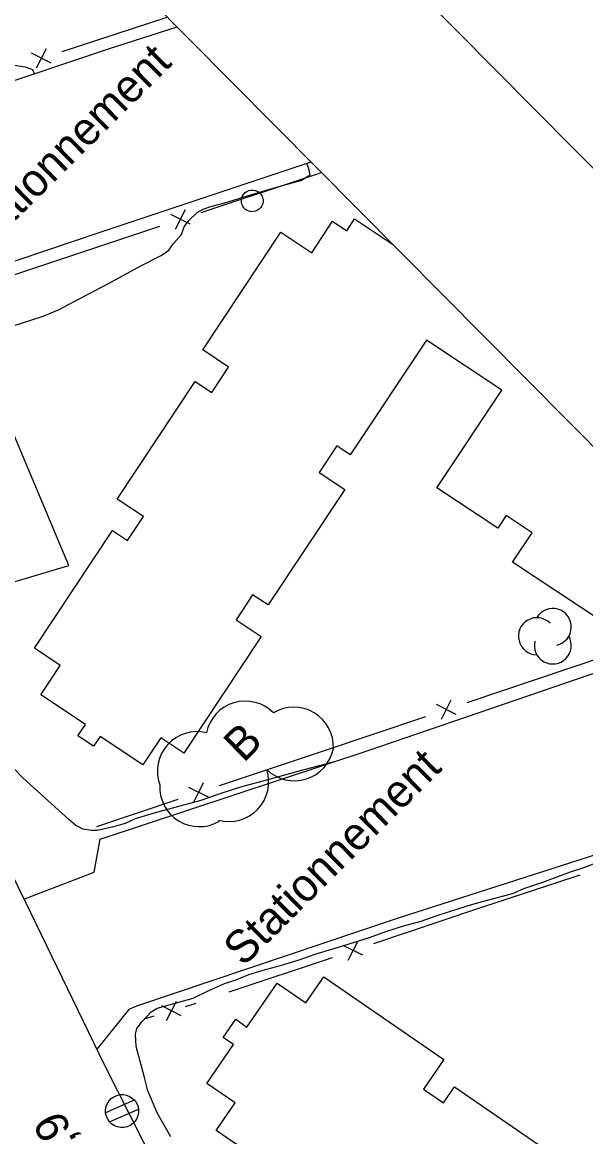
# Model space of a CAD drawing. Extents: x 381879 to 384696, y 5564785 to 5567594.
# Drawn here: x 383821.8 to 383873.6, y 5566686.3 to 5566788.7 of the extents above; entities that cross this region are included whole.
import ezdxf

# ---------------------------------------------------------------- set-up
doc = ezdxf.new("R2010")
doc.units = 0
for name, color, linetype in [('Niveau 2', 7, 'Continuous'), ('Niveau 21', 7, 'Continuous'), ('Niveau 3', 7, 'Continuous'), ('Niveau 31', 7, 'Continuous'), ('Niveau 36', 7, 'Continuous'), ('Niveau 37', 7, 'Continuous'), ('Niveau 44', 7, 'Continuous'), ('Niveau 52', 7, 'Continuous'), ('Niveau 60', 7, 'Continuous')]:
    doc.layers.add(name, color=color, linetype=linetype)

msp = doc.modelspace()

# ---------------------------------------------------------------- linework, layer by layer
at = {"layer": 'Niveau 2'}
for points in [[(383822.9, 5566783.96), (383822.76, 5566784.32), (383822.09, 5566784.56), (383820.65, 5566784.77), (383819.74, 5566784.78), (383817.41, 5566784.73), (383816.13, 5566784.64), (383814.88, 5566784.45), (383813.46, 5566784.09), (383810.97, 5566783.42), (383808.13, 5566782.58), (383805.97, 5566781.98), (383804.53, 5566781.71)], [(383842.57, 5566772.77), (383845.34, 5566773.6), (383847.37, 5566774.15), (383848.22, 5566774.68), (383848.12, 5566775.22), (383847.93, 5566775.71)], [(383837.85, 5566771.2), (383838.4, 5566771.52), (383839.11, 5566771.75), (383840.4, 5566772.09), (383842.57, 5566772.77)], [(383820.77, 5566760.75), (383823.71, 5566761.7), (383825.16, 5566762.31), (383826.54, 5566763.04), (383829.7, 5566764.69), (383832.66, 5566766.31), (383834.55, 5566767.27), (383835.25, 5566767.75), (383835.69, 5566768.35), (383836.42, 5566769.2), (383836.67, 5566769.89), (383837.04, 5566770.45), (383837.85, 5566771.2)], [(383850.34, 5566720.72), (383847.65, 5566720), (383844.56, 5566719.17), (383841.82, 5566718.43), (383840.03, 5566717.85), (383838.19, 5566717.21), (383836.58, 5566716.76), (383833.99, 5566716.06), (383832.15, 5566715.51), (383831.22, 5566715.1), (383830.17, 5566714.77), (383828.65, 5566714.43), (383828.13, 5566714.43), (383827.38, 5566714.58), (383826.7, 5566714.9), (383826.06, 5566715.45), (383824.44, 5566716.92), (383821.84, 5566719.29), (383820.95, 5566720.19)], [(383858.44, 5566706.11), (383859.89, 5566706.63), (383862.75, 5566707.56), (383864.06, 5566707.91), (383866.82, 5566708.67), (383867.88, 5566709.12), (383869.61, 5566709.71), (383872.17, 5566710.66), (383873.37, 5566711.03), (383874.9, 5566711.64), (383875.86, 5566712.02), (383877.15, 5566712.37), (383879.68, 5566713.07), (383882.41, 5566713.92), (383882.88, 5566714.26), (383883.01, 5566714.77), (383882.93, 5566715.02)], [(383835.44, 5566686.29), (383834.2, 5566688.46), (383833.33, 5566690.52), (383833.01, 5566691.74), (383832.26, 5566694.61), (383832.18, 5566695.74), (383832.32, 5566696.24), (383832.81, 5566696.9), (383833.61, 5566697.78), (383834.18, 5566698.12), (383834.72, 5566698.27), (383837.49, 5566699.03), (383838.87, 5566699.71), (383840.36, 5566700.38), (383841.43, 5566700.71), (383842.6, 5566701.23), (383843.9, 5566701.62), (383845.51, 5566702.05), (383847.21, 5566702.57), (383848.69, 5566703.09), (383850.93, 5566703.77), (383853.68, 5566704.61), (383855.19, 5566705.18), (383856.72, 5566705.65), (383858.44, 5566706.11)]]:
    msp.add_lwpolyline(points, dxfattribs=at)
at = {"layer": 'Niveau 21'}
msp.add_lwpolyline([(383791.81, 5566832.8), (383787.01, 5566831.22), (383781.1, 5566829.23), (383779.33, 5566828.36), (383777.97, 5566827.25), (383776.99, 5566826.12), (383776.21, 5566824.85), (383775.55, 5566823.76), (383775.09, 5566822.09), (383774.9, 5566820.07), (383775.27, 5566818.22), (383776.8, 5566814.22), (383781.48, 5566802.16), (383787.86, 5566785.86), (383798.14, 5566759.15), (383802.52, 5566747.76), (383804.01, 5566744.51), (383811.39, 5566729.65), (383822.03, 5566707.93), (383829.3, 5566692.96), (383837.77, 5566676.26)], dxfattribs=at)
at = {"layer": 'Niveau 31'}
for points in [[(383877.24, 5566732.21), (383866.83, 5566739.1), (383868.63, 5566741.8), (383866.26, 5566743.37), (383865.48, 5566742.2), (383859.88, 5566745.91), (383865.84, 5566754.89), (383858.92, 5566759.48), (383851.92, 5566748.94), (383850.67, 5566749.77), (383849.05, 5566747.32), (383851.41, 5566745.76), (383844.38, 5566735.16), (383842.95, 5566736.1), (383841.42, 5566733.79), (383843.72, 5566732.27), (383836.61, 5566721.56), (383834.51, 5566722.95), (383832.87, 5566720.47), (383828.93, 5566723.08), (383828.33, 5566722.18), (383826.9, 5566723.14), (383827.59, 5566724.18), (383823.48, 5566726.91), (383825.26, 5566729.6), (383822.9, 5566731.18), (383830.07, 5566741.99), (383831.45, 5566741.07), (383832.91, 5566743.28), (383830.5, 5566744.87), (383837.67, 5566755.68), (383839.2, 5566754.67), (383840.74, 5566757), (383838.37, 5566758.58), (383845.55, 5566769.41), (383848.38, 5566767.52), (383850.3, 5566770.41), (383851.59, 5566769.54), (383852.3, 5566770.62), (383855.8, 5566768.3)], [(383850.09, 5566679.68), (383839.59, 5566686.89), (383841.33, 5566689.42), (383838.73, 5566691.2), (383841.2, 5566694.79), (383840.25, 5566695.44), (383841.39, 5566697.1), (383842.42, 5566696.38), (383845.2, 5566700.42), (383847.83, 5566698.6), (383849.49, 5566701.01), (383860.53, 5566693.41), (383858.66, 5566690.68), (383860.48, 5566689.43), (383861.5, 5566690.91), (383872.11, 5566683.61)]]:
    msp.add_lwpolyline(points, dxfattribs=at)
at = {"layer": 'Niveau 36'}
for p, q in [((383832.07, 5566689.67), (383829.42, 5566688.5)), ((383829.81, 5566687.67), (383832.46, 5566688.84))]:
    msp.add_line(p, q, dxfattribs=at)
for centre, major_axis in [((383842.91, 5566772.28), (0.116, -0.993)), ((383830.95, 5566688.67), (-0.18, 1.51))]:
    msp.add_ellipse(centre, major_axis=major_axis, ratio=0.99999, dxfattribs=at)
at = {"layer": 'Niveau 37'}
for p, q in [((383825.44, 5566786), (383835.1, 5566789.16)), ((383824.43, 5566784.93), (383822.64, 5566785.84)), ((383823.08, 5566784.49), (383824, 5566786.28)), ((383838.21, 5566771.21), (383849.27, 5566774.88)), ((383837.21, 5566770.13), (383835.42, 5566771.03)), ((383835.86, 5566769.68), (383836.77, 5566771.48)), ((383820.37, 5566765.26), (383834.42, 5566769.95)), ((383826.07, 5566738.79), (383820.22, 5566752.72)), ((383821.14, 5566737.3), (383826.07, 5566738.79)), ((383872.12, 5566729.39), (383881.6, 5566732.57)), ((383862.65, 5566726.2), (383872.12, 5566729.39)), ((383860.31, 5566724.66), (383861.2, 5566726.46)), ((383861.65, 5566725.11), (383859.85, 5566726.01)), ((383849.38, 5566721.73), (383858.86, 5566724.92)), ((383839.89, 5566718.57), (383849.38, 5566721.73)), ((383838.89, 5566717.49), (383837.09, 5566718.39)), ((383837.54, 5566717.05), (383838.44, 5566718.84)), ((383828.64, 5566714.82), (383836.09, 5566717.31)), ((383863.56, 5566707.24), (383873.05, 5566710.38)), ((383854.07, 5566704.06), (383863.56, 5566707.24)), ((383851.73, 5566702.52), (383852.63, 5566704.32)), ((383853.08, 5566702.98), (383851.28, 5566703.87)), ((383840.8, 5566699.61), (383850.28, 5566702.79)), ((383836.39, 5566697.42), (383834.6, 5566698.34)), ((383835.04, 5566696.99), (383835.95, 5566698.77))]:
    msp.add_line(p, q, dxfattribs=at)
for points in [[(383836.77, 5566698.28), (383837.76, 5566698.59)], [(383832.99, 5566697.14), (383833.91, 5566697.41)]]:
    msp.add_lwpolyline(points, dxfattribs=at)
at = {"layer": 'Niveau 44'}
for centre, radius, start, end in [((383870.53, 5566733.14), 1.7, 282.2692, 149.7262), ((383869.07, 5566732.29), 1.7, 44.1153, 269.8039), ((383870.53, 5566731.44), 1.7, 166.9368, 29.6212), ((383846.79, 5566722.65), 3.64, 225.7733, 349.233)]:
    msp.add_arc(centre, radius, start, end, dxfattribs=at)
for centre, major_axis, ratio, start_param, end_param in [((383842.27, 5566722.69), (-0.88, 3.53), 0.999606, 5.249272, 7.406803), ((383846.73, 5566722.13), (-3.13, 1.86), 0.999946, 3.634496, 5.790282), ((383837.84, 5566719.88), (-2.44, -2.71), 0.999986, 3.635245, 5.789533), ((383840.78, 5566718.91), (2.51, 2.64), 0.999986, 3.636238, 5.78854), ((383838.05, 5566718.44), (3.11, -1.9), 0.999986, 3.634346, 5.790432)]:
    msp.add_ellipse(centre, major_axis=major_axis, ratio=ratio, start_param=start_param, end_param=end_param, dxfattribs=at)
at = {"layer": 'Niveau 52'}
for points in [[(383793.66, 5566770.78), (383807.35, 5566775.6), (383808.54, 5566779.13), (383829.71, 5566786.25), (383836, 5566788.26)], [(383848.31, 5566775.84), (383829.01, 5566769.4), (383813.63, 5566764.22), (383810.94, 5566765.84), (383797.1, 5566761.84)], [(383821.93, 5566708.14), (383828.4, 5566710.62), (383828.94, 5566713.64), (383853.55, 5566721.78), (383876.12, 5566729.51), (383889.94, 5566733.88)], [(383902.91, 5566720.81), (383898.14, 5566719.42), (383897.45, 5566719.92), (383877.21, 5566713.09), (383856.23, 5566706.37), (383832.28, 5566698.32), (383831.58, 5566698.01), (383828.62, 5566694.37)], [(383828.62, 5566694.37), (383828.62, 5566694.37)]]:
    msp.add_lwpolyline(points, dxfattribs=at)
at = {"layer": 'Niveau 60'}
for points in [[(383794.43, 5567565.69), (383439.46, 5567213.56), (384312.69, 5566333.28), (384667.66, 5566685.41)], [(383653.8, 5566971.92), (383426.67, 5567200.87), (383197.47, 5566973.49), (381907.4, 5565693.71), (382780.65, 5564813.45), (384299.92, 5566320.61)]]:
    msp.add_lwpolyline(points, close=True, dxfattribs=at)

# ---------------------------------------------------------------- texts
at = {"layer": 'Niveau 3'}
msp.add_text('5,9', height=3, rotation=117.4754, dxfattribs=at).set_placement((383827.9, 5566683.96))
at = {"layer": 'Niveau 44'}
msp.add_text('B', height=3, rotation=44.7707, dxfattribs=at).set_placement((383842.12, 5566720.6))
at = {"layer": 'Niveau 52'}
for height, rotation, p in [(2.9999, 44.7707, (383817.28, 5566766.62)), (3, 44.7717, (383842.09, 5566701.86))]:
    msp.add_text('Stationnement', height=height, rotation=rotation, dxfattribs=at).set_placement(p)

doc.saveas('drawing.dxf')
